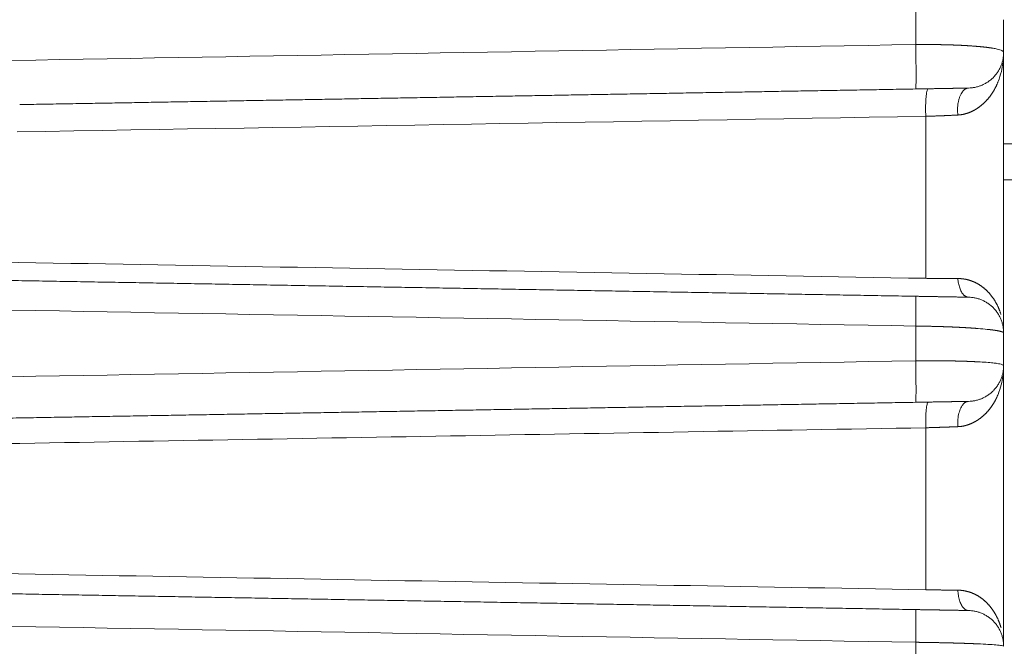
# Model space of a CAD drawing. Header units: millimetres. Extents: x 5437 to 18441, y -4466 to 3128.
# Tile 418 of 497: x 13749 to 13771, y 827 to 841. Entities that reach past the tile are written whole.
import ezdxf

# ---------------------------------------------------------------- set-up
doc = ezdxf.new("R2010")
doc.units = ezdxf.units.MM
doc.layers.add('1', color=7, linetype='Continuous', true_color=0xffffff)
doc.dimstyles.get("Standard").update_dxf_attribs({"dimtxt": 0.18, "dimasz": 0.18, "dimexe": 0.18, "dimexo": 0.0625, "dimgap": 0.09, "dimtad": 0, "dimtih": 1, "dimtoh": 1, "dimdec": 4, "dimzin": 0, "dimdsep": 46, "dimtxsty": 'Standard', "dimcen": 0.09, "dimadec": 0, "dimazin": 0, "dimtfac": 1, "dimtdec": 4, "dimtofl": 0, "dimtmove": 0, "dimatfit": 3, "dimfxl": 1, "dimtolj": 1, "dimtzin": 0, "dimarcsym": 0})

# ---------------------------------------------------------------- blocks, each defined once
blk = doc.blocks.new('*D2')
at = {"color": 0, "lineweight": -2, "transparency": 16777216}
for p, q in [((13342.585, 254.075), (13342.585, 1268.862)), ((13822.085, 1032.127), (13822.085, 1268.862))]:
    blk.add_line(p, q, dxfattribs=at)
at = {"color": 0, "lineweight": 0, "transparency": 16777216}
for p, q in [((13422.585, 1268.682), (13482.245, 1268.682)), ((13742.085, 1268.682), (13682.425, 1268.682))]:
    blk.add_line(p, q, dxfattribs=at)
at = {"color": 0, "lineweight": 20, "transparency": 16777216}
for points in [[(13422.585, 1282.015), (13422.585, 1255.349), (13342.585, 1268.682)], [(13742.085, 1282.015), (13742.085, 1255.349), (13822.085, 1268.682)]]:
    blk.add_solid(points, dxfattribs=at)
at = {"layer": 'Defpoints', "color": 0, "lineweight": 20, "transparency": 16777216}
for p in [(13822.085, 1268.682), (13822.085, 1032.064), (13342.585, 254.013)]:
    blk.add_point(p, dxfattribs=at)
at = {"color": 0, "lineweight": 20, "transparency": 16777216, "insert": (13582.335, 1268.682), "char_height": 80, "attachment_point": 5}
blk.add_mtext('\\A1;480', dxfattribs=at)
blk = doc.blocks.new('*D3')
at = {"color": 0, "lineweight": -2, "transparency": 16777216}
for p, q in [((13674.147, 1169.564), (14135.36, 1169.564)), ((13833.147, -580.436), (14135.36, -580.436))]:
    blk.add_line(p, q, dxfattribs=at)
at = {"color": 0, "lineweight": 0, "transparency": 16777216}
for p, q in [((14135.18, 1089.564), (14135.18, 421.321)), ((14135.18, -500.436), (14135.18, 167.808))]:
    blk.add_line(p, q, dxfattribs=at)
at = {"color": 0, "lineweight": 20, "transparency": 16777216}
for points in [[(14121.847, 1089.564), (14148.514, 1089.564), (14135.18, 1169.564)], [(14121.847, -500.436), (14148.514, -500.436), (14135.18, -580.436)]]:
    blk.add_solid(points, dxfattribs=at)
at = {"layer": 'Defpoints', "color": 0, "lineweight": 20, "transparency": 16777216}
for p in [(13674.085, 1169.564), (13833.085, -580.436), (14135.18, -580.436)]:
    blk.add_point(p, dxfattribs=at)
at = {"color": 0, "lineweight": 20, "transparency": 16777216, "insert": (14135.18, 294.564), "char_height": 80, "attachment_point": 5, "rotation": 270}
blk.add_mtext('\\A1;1750', dxfattribs=at)

msp = doc.modelspace()

# ---------------------------------------------------------------- linework, layer by layer
at = {"layer": '1', "color": 0, "lineweight": 20}
for p, q in [((13768.61967, 840.37283), (13768.61967, 841.14887)), ((13770.58476, 840.92818), (13770.58476, 840.20049)), ((13770.58476, 840.20049), (13770.58476, 833.92818)), ((13768.84581, 835.14982), (13768.84581, 838.76945)), ((13771.08476, 838.15383), (13770.58476, 838.15383)), ((13771.08476, 837.34998), (13770.58476, 837.34998)), ((13768.61967, 833.30733), (13768.61967, 834.08337)), ((13770.58476, 833.92818), (13770.58476, 833.20049)), ((13770.58476, 833.20049), (13770.58476, 826.92818)), ((13768.84581, 828.1917), (13768.84581, 831.81133)), ((13768.61967, 826.24182), (13768.61967, 827.01786))]:
    msp.add_line(p, q, dxfattribs=at)
for points, degree in [([(13734.61315, 839.7724), (13745.9487, 839.97253), (13757.2842, 840.17267), (13768.61967, 840.37283)], 3), ([(13770.34855, 840.28976), (13770.3814, 840.28438), (13770.41103, 840.27856), (13770.43729, 840.27239)], 3), ([(13770.5687, 839.9581), (13770.56026, 839.8955), (13770.5485, 839.83257), (13770.53349, 839.76923)], 3), ([(13770.53349, 839.76923), (13770.51483, 839.69503), (13770.49112, 839.62022), (13770.46256, 839.54466)], 3), ([(13768.61967, 839.38004), (13764.61597, 839.31015), (13760.61227, 839.24027), (13756.60857, 839.17038), (13752.60487, 839.1005), (13748.60116, 839.03061)], 5), ([(13768.84581, 838.76945), (13762.07903, 838.65329), (13755.31195, 838.53705), (13748.54462, 838.42076)], 3), ([(13743.89249, 835.58645), (13752.21027, 835.44092), (13760.52805, 835.29538), (13768.84581, 835.14982)], 3), ([(13743.94903, 835.17927), (13748.88316, 835.09314), (13753.81729, 835.00701), (13758.75141, 834.92089), (13763.68554, 834.83476), (13768.61967, 834.74864)], 5), ([(13768.61967, 834.08337), (13757.28417, 834.28277), (13745.94867, 834.48216), (13734.61315, 834.68154)], 3), ([(13770.2189, 834.00999), (13770.15694, 834.01716), (13770.08788, 834.02345), (13770.01263, 834.0287)], 3), ([(13734.61315, 832.70734), (13745.94869, 832.90732), (13757.28419, 833.10732), (13768.61967, 833.30733)], 3), ([(13770.34672, 833.25884), (13770.37995, 833.25537), (13770.40991, 833.25161), (13770.43645, 833.2476)], 3), ([(13770.56813, 832.9593), (13770.55944, 832.89746), (13770.54737, 832.83535), (13770.53198, 832.77292)], 3), ([(13770.53197, 832.77292), (13770.5128, 832.6996), (13770.48845, 832.62579), (13770.45914, 832.5514)], 3), ([(13768.61967, 832.38004), (13764.42928, 832.30689), (13760.23889, 832.23375), (13756.0485, 832.16061), (13751.85811, 832.08746), (13747.66771, 832.01432)], 5), ([(13768.84581, 831.81133), (13761.76777, 831.68935), (13754.68955, 831.56732), (13747.61117, 831.44523)], 3), ([(13744.81991, 828.61057), (13752.82855, 828.47094), (13760.83718, 828.33132), (13768.84581, 828.1917)], 3), ([(13744.87645, 828.16308), (13749.62509, 828.08019), (13754.37374, 827.9973), (13759.12238, 827.91441), (13763.87102, 827.83153), (13768.61967, 827.74864)], 5), ([(13768.61967, 827.01786), (13757.28418, 827.21741), (13745.94867, 827.41696), (13734.61315, 827.61649)], 3)]:
    msp.add_open_spline(points, degree=degree, dxfattribs=at)
for points, degree, knots in [([(13768.61967, 840.37283), (13768.62664, 840.37288), (13768.64061, 840.37299), (13768.66157, 840.37314), (13768.68257, 840.37326), (13768.70359, 840.37336), (13768.72463, 840.37345), (13768.7457, 840.37352), (13768.76678, 840.37356), (13768.78788, 840.37359), (13768.809, 840.37359), (13768.83013, 840.37358), (13768.85127, 840.37355), (13768.87242, 840.37349), (13768.89357, 840.37341), (13768.91472, 840.37331), (13768.93587, 840.3732), (13768.95702, 840.37305), (13768.97816, 840.37289), (13768.99929, 840.37271), (13769.02041, 840.3725), (13769.04152, 840.37227), (13769.06261, 840.37201), (13769.08368, 840.37174), (13769.10473, 840.37144), (13769.12575, 840.37112), (13769.14675, 840.37077), (13769.16771, 840.37041), (13769.18864, 840.37002), (13769.20954, 840.3696), (13769.23039, 840.36916), (13769.2512, 840.3687), (13769.27197, 840.36821), (13769.29268, 840.3677), (13769.31335, 840.36717), (13769.33396, 840.36661), (13769.34764, 840.36622), (13769.35449, 840.36602)], 3, [0, 0, 0, 0, 0.02769861, 0.05544774, 0.08324746, 0.11109786, 0.13899902, 0.166951, 0.1949539, 0.22300777, 0.2511127, 0.27926877, 0.30747605, 0.3357346, 0.36404452, 0.39240587, 0.42081872, 0.44928314, 0.47779922, 0.50636701, 0.5349866, 0.56365804, 0.59238142, 0.6211568, 0.64998426, 0.67886385, 0.70779566, 0.73677974, 0.76581617, 0.79490501, 0.82404633, 0.85324019, 0.88248667, 0.91178582, 0.94113772, 0.97054242, 1, 1, 1, 1]), ([(13769.35449, 840.36602), (13769.36127, 840.36583), (13769.37486, 840.36543), (13769.39514, 840.3648), (13769.41538, 840.36415), (13769.43557, 840.36347), (13769.45569, 840.36277), (13769.47576, 840.36205), (13769.49576, 840.3613), (13769.51569, 840.36052), (13769.53555, 840.35972), (13769.55534, 840.35889), (13769.57505, 840.35804), (13769.59468, 840.35717), (13769.61422, 840.35626), (13769.63368, 840.35533), (13769.65304, 840.35438), (13769.67231, 840.3534), (13769.69148, 840.3524), (13769.71055, 840.35136), (13769.72952, 840.35031), (13769.74837, 840.34923), (13769.76712, 840.34812), (13769.78575, 840.34698), (13769.80425, 840.34583), (13769.82264, 840.34464), (13769.8409, 840.34343), (13769.85902, 840.3422), (13769.87702, 840.34094), (13769.89487, 840.33965), (13769.91258, 840.33834), (13769.93015, 840.33701), (13769.94757, 840.33565), (13769.96484, 840.33426), (13769.98195, 840.33286), (13769.99891, 840.33142), (13770.01006, 840.33045), (13770.01564, 840.32997)], 3, [0, 0, 0, 0, 0.02740028, 0.05486887, 0.08240582, 0.1100112, 0.13768505, 0.16542744, 0.19323841, 0.22111803, 0.24906634, 0.2770834, 0.30516926, 0.33332398, 0.36154761, 0.3898402, 0.41820179, 0.44663245, 0.47513222, 0.50370114, 0.53233928, 0.56104667, 0.58982337, 0.61866943, 0.64758488, 0.67656978, 0.70562417, 0.7347481, 0.76394161, 0.79320475, 0.82253757, 0.8519401, 0.88141239, 0.91095448, 0.94056642, 0.97024825, 1, 1, 1, 1]), ([(13770.01564, 840.32997), (13770.02092, 840.3295), (13770.03152, 840.32856), (13770.04723, 840.32713), (13770.06288, 840.32566), (13770.07844, 840.32417), (13770.09391, 840.32265), (13770.10927, 840.32109), (13770.12454, 840.31951), (13770.13969, 840.31789), (13770.15472, 840.31625), (13770.16962, 840.31457), (13770.18439, 840.31286), (13770.19903, 840.31111), (13770.21351, 840.30934), (13770.22784, 840.30753), (13770.24201, 840.30569), (13770.25601, 840.30381), (13770.26983, 840.3019), (13770.28347, 840.29996), (13770.29692, 840.29799), (13770.31016, 840.29598), (13770.3232, 840.29394), (13770.33604, 840.29186), (13770.34437, 840.29046), (13770.34855, 840.28976)], 3, [0, 0, 0, 0, 0.04018404, 0.08066728, 0.12144975, 0.16253151, 0.20391259, 0.24559305, 0.28757292, 0.32985224, 0.37243105, 0.41530939, 0.45848729, 0.5019648, 0.54574194, 0.58981875, 0.63419526, 0.6788715, 0.7238475, 0.76912329, 0.81469889, 0.86057434, 0.90674966, 0.95322487, 1, 1, 1, 1]), ([(13770.43729, 840.27239), (13770.48583, 840.26211), (13770.52281, 840.25061), (13770.57228, 840.22627), (13770.58476, 840.21343), (13770.58476, 840.20049)], 3, [0, 0, 0, 0, 0.5, 0.5, 1, 1, 1, 1]), ([(13770.46253, 839.54456), (13770.46002, 839.5383), (13770.45504, 839.52589), (13770.44731, 839.50747), (13770.43947, 839.48939), (13770.43149, 839.47163), (13770.42339, 839.4542), (13770.41517, 839.43711), (13770.40685, 839.42035), (13770.39843, 839.40391), (13770.38991, 839.38782), (13770.38132, 839.37205), (13770.37546, 839.36169), (13770.37255, 839.35656)], 3, [0, 0, 0, 0, 0.09765554, 0.19395927, 0.28891187, 0.38251408, 0.47476676, 0.56567081, 0.65522723, 0.74343712, 0.83030167, 0.91582216, 1, 1, 1, 1]), ([(13769.79872, 839.40062), (13769.79885, 839.40062), (13769.77206, 839.40015), (13769.71929, 839.39923), (13769.56555, 839.39655), (13769.32721, 839.39239), (13769.18951, 839.38998), (13768.99188, 839.38653), (13768.78146, 839.38286), (13768.72766, 839.38192), (13768.67375, 839.38098), (13768.61967, 839.38004)], 5, [0, 0, 0, 0, 0, 0, 0.43509405, 0.43509405, 0.43509405, 0.85796552, 0.85796552, 0.85796552, 1, 1, 1, 1, 1, 1]), ([(13770.37249, 839.35645), (13770.36942, 839.35113), (13770.3633, 839.34052), (13770.35387, 839.3248), (13770.34432, 839.30932), (13770.33461, 839.29407), (13770.32477, 839.27907), (13770.3148, 839.2643), (13770.30469, 839.24977), (13770.29446, 839.23549), (13770.28409, 839.22144), (13770.27361, 839.20763), (13770.263, 839.19407), (13770.25228, 839.18075), (13770.24146, 839.16766), (13770.23409, 839.15907), (13770.23043, 839.1548)], 3, [0, 0, 0, 0, 0.07588108, 0.15106993, 0.22556817, 0.29937748, 0.37249962, 0.44493641, 0.51668972, 0.58776153, 0.65815386, 0.72786882, 0.7969086, 0.86527547, 0.93297179, 1, 1, 1, 1]), ([(13770.23043, 839.1548), (13770.22661, 839.15042), (13770.21899, 839.14168), (13770.20729, 839.12877), (13770.19546, 839.11606), (13770.18345, 839.10355), (13770.17128, 839.09123), (13770.15896, 839.07912), (13770.14647, 839.06721), (13770.13383, 839.0555), (13770.12102, 839.04399), (13770.10807, 839.03268), (13770.09496, 839.02157), (13770.08171, 839.01065), (13770.0727, 839.00351), (13770.06822, 838.99995)], 3, [0, 0, 0, 0, 0.07966303, 0.15885594, 0.23758221, 0.31584539, 0.39364911, 0.47099709, 0.5478931, 0.62434101, 0.70034477, 0.7759084, 0.85103601, 0.92573178, 1, 1, 1, 1]), ([(13770.06822, 838.99995), (13770.06423, 838.99684), (13770.0563, 838.99065), (13770.04423, 838.98157), (13770.03212, 838.97269), (13770.01994, 838.96403), (13770.00772, 838.95558), (13769.99544, 838.94735), (13769.98311, 838.93934), (13769.97073, 838.93154), (13769.95831, 838.92396), (13769.94585, 838.9166), (13769.93335, 838.90946), (13769.92081, 838.90253), (13769.90824, 838.89582), (13769.89563, 838.88933), (13769.88299, 838.88306), (13769.87032, 838.87701), (13769.85763, 838.87118), (13769.84491, 838.86556), (13769.83217, 838.86017), (13769.81941, 838.855), (13769.80663, 838.85005), (13769.79384, 838.84532), (13769.78103, 838.84082), (13769.76821, 838.83653), (13769.75538, 838.83247), (13769.74254, 838.82863), (13769.7297, 838.82502), (13769.71685, 838.82163), (13769.70399, 838.81846), (13769.69114, 838.81552), (13769.67829, 838.8128), (13769.66544, 838.81031), (13769.6526, 838.80804), (13769.63976, 838.806), (13769.62693, 838.80418), (13769.61411, 838.80259), (13769.6013, 838.80123), (13769.58851, 838.8001), (13769.57573, 838.79918), (13769.56717, 838.79876), (13769.56291, 838.79855)], 3, [0, 0, 0, 0, 0.03028882, 0.06027541, 0.08996149, 0.11934886, 0.14843938, 0.17723497, 0.20573761, 0.23394935, 0.26187233, 0.28950874, 0.31686085, 0.34393103, 0.3707217, 0.39723537, 0.42347466, 0.44944226, 0.47514094, 0.50057359, 0.52574319, 0.5506528, 0.57530561, 0.59970491, 0.62385408, 0.64775664, 0.6714162, 0.69483651, 0.71802144, 0.74097496, 0.76370119, 0.78620437, 0.80848889, 0.83055924, 0.85242009, 0.87407621, 0.89553254, 0.91679415, 0.93786626, 0.95875424, 0.9794636, 1, 1, 1, 1]), ([(13769.56291, 838.79855), (13769.55645, 838.7982), (13769.54354, 838.79751), (13769.52402, 838.79649), (13769.50442, 838.79548), (13769.48474, 838.79448), (13769.46496, 838.7935), (13769.44511, 838.79252), (13769.42518, 838.79156), (13769.40516, 838.79061), (13769.38508, 838.78967), (13769.36492, 838.78874), (13769.3447, 838.78783), (13769.32441, 838.78692), (13769.30405, 838.78603), (13769.28364, 838.78515), (13769.26317, 838.78428), (13769.24264, 838.78342), (13769.22206, 838.78258), (13769.20144, 838.78174), (13769.18076, 838.78092), (13769.16005, 838.78011), (13769.13929, 838.77931), (13769.11849, 838.77853), (13769.09766, 838.77776), (13769.07679, 838.77699), (13769.0559, 838.77624), (13769.03497, 838.77551), (13769.01402, 838.77478), (13768.99305, 838.77407), (13768.97206, 838.77337), (13768.95105, 838.77269), (13768.93002, 838.77201), (13768.90899, 838.77135), (13768.88794, 838.77071), (13768.86689, 838.77007), (13768.85284, 838.76966), (13768.84581, 838.76945)], 3, [0, 0, 0, 0, 0.0293722, 0.05869471, 0.08796776, 0.11719156, 0.14636634, 0.17549233, 0.20456975, 0.23359885, 0.26257985, 0.29151298, 0.32039849, 0.3492366, 0.37802755, 0.4067716, 0.43546896, 0.4641199, 0.49272465, 0.52128346, 0.54979658, 0.57826426, 0.60668674, 0.63506428, 0.66339714, 0.69168556, 0.71992981, 0.74813013, 0.7762868, 0.80440007, 0.8324702, 0.86049746, 0.88848212, 0.91642443, 0.94432467, 0.9721831, 1, 1, 1, 1]), ([(13768.84581, 835.14982), (13768.85291, 835.14971), (13768.8671, 835.14949), (13768.88836, 835.14917), (13768.9096, 835.14887), (13768.93081, 835.14858), (13768.952, 835.1483), (13768.97316, 835.14803), (13768.99429, 835.14777), (13769.01539, 835.14752), (13769.03645, 835.14728), (13769.05747, 835.14706), (13769.07845, 835.14684), (13769.09939, 835.14664), (13769.12028, 835.14645), (13769.14112, 835.14627), (13769.16191, 835.14611), (13769.18265, 835.14595), (13769.20333, 835.1458), (13769.22395, 835.14567), (13769.24451, 835.14555), (13769.265, 835.14544), (13769.28543, 835.14534), (13769.30578, 835.14525), (13769.32607, 835.14518), (13769.34628, 835.14512), (13769.36642, 835.14507), (13769.38647, 835.14503), (13769.40644, 835.145), (13769.42633, 835.14499), (13769.44613, 835.14498), (13769.46584, 835.14499), (13769.48545, 835.14502), (13769.50497, 835.14505), (13769.52439, 835.1451), (13769.54372, 835.14516), (13769.55651, 835.14521), (13769.56291, 835.14524)], 3, [0, 0, 0, 0, 0.02819919, 0.05641822, 0.08465728, 0.11291657, 0.14119628, 0.16949658, 0.19781769, 0.22615977, 0.25452302, 0.28290763, 0.31131378, 0.33974166, 0.36819145, 0.39666335, 0.42515753, 0.45367418, 0.48221349, 0.51077562, 0.53936078, 0.56796914, 0.59660087, 0.62525617, 0.65393521, 0.68263816, 0.71136522, 0.74011655, 0.76889234, 0.79769275, 0.82651798, 0.85536818, 0.88424354, 0.91314423, 0.94207042, 0.97102229, 1, 1, 1, 1]), ([(13769.56291, 835.14524), (13769.56749, 835.14521), (13769.57667, 835.14515), (13769.59038, 835.1448), (13769.60408, 835.14425), (13769.61776, 835.1435), (13769.63141, 835.14254), (13769.64504, 835.14137), (13769.65865, 835.14), (13769.67223, 835.13842), (13769.68578, 835.13663), (13769.6993, 835.13464), (13769.7128, 835.13243), (13769.72625, 835.13002), (13769.73968, 835.12741), (13769.75307, 835.12458), (13769.76642, 835.12155), (13769.77973, 835.11831), (13769.793, 835.11487), (13769.80623, 835.11122), (13769.81941, 835.10736), (13769.83255, 835.10329), (13769.84563, 835.09901), (13769.85867, 835.09453), (13769.87166, 835.08984), (13769.8846, 835.08495), (13769.89748, 835.07985), (13769.9103, 835.07454), (13769.92307, 835.06902), (13769.93577, 835.0633), (13769.94841, 835.05737), (13769.96099, 835.05123), (13769.97351, 835.04489), (13769.98595, 835.03834), (13769.99833, 835.03158), (13770.01064, 835.02463), (13770.01875, 835.01984), (13770.02282, 835.01744)], 3, [0, 0, 0, 0, 0.02687425, 0.0538099, 0.08081075, 0.10788054, 0.13502298, 0.16224177, 0.18954055, 0.21692295, 0.24439254, 0.27195288, 0.29960747, 0.32735979, 0.35521327, 0.3831713, 0.41123724, 0.43941439, 0.46770603, 0.49611539, 0.52464564, 0.55329993, 0.58208135, 0.61099297, 0.64003779, 0.66921877, 0.69853884, 0.72800087, 0.7576077, 0.78736211, 0.81726684, 0.8473246, 0.87753802, 0.90790973, 0.93844229, 0.96913822, 1, 1, 1, 1]), ([(13770.02284, 835.01743), (13770.02729, 835.01474), (13770.03623, 835.00935), (13770.04949, 835.00097), (13770.06271, 834.99233), (13770.07587, 834.98341), (13770.08897, 834.97421), (13770.10201, 834.96474), (13770.11499, 834.95499), (13770.12789, 834.94496), (13770.14072, 834.93466), (13770.15347, 834.92407), (13770.16614, 834.91322), (13770.17872, 834.90208), (13770.1912, 834.89067), (13770.20359, 834.87898), (13770.21587, 834.86701), (13770.22805, 834.85477), (13770.24011, 834.84225), (13770.25206, 834.82946), (13770.26389, 834.81639), (13770.27559, 834.80304), (13770.28716, 834.78942), (13770.2986, 834.77552), (13770.30989, 834.76135), (13770.32103, 834.7469), (13770.33204, 834.73219), (13770.3392, 834.72222), (13770.3428, 834.71721)], 3, [0, 0, 0, 0, 0.03411055, 0.06854846, 0.1033168, 0.13841853, 0.17385655, 0.20963364, 0.24575252, 0.2822158, 0.31902604, 0.35618569, 0.39369715, 0.43156273, 0.46978467, 0.50836514, 0.54730625, 0.58661003, 0.62627846, 0.66631346, 0.70671687, 0.74749048, 0.78863604, 0.83015522, 0.87204966, 0.91432092, 0.95697055, 1, 1, 1, 1]), ([(13768.61967, 834.74864), (13768.78012, 834.74584), (13768.93943, 834.74306), (13769.09026, 834.74042), (13769.37264, 834.73549), (13769.58708, 834.73175), (13769.67381, 834.73024), (13769.75462, 834.72883), (13769.78979, 834.72821), (13769.79571, 834.72811), (13769.79869, 834.72806), (13769.79872, 834.72806)], 5, [0, 0, 0, 0, 0, 0, 0.42657203, 0.42657203, 0.42657203, 0.85681603, 0.85681603, 0.85681603, 1, 1, 1, 1, 1, 1]), ([(13770.3428, 834.71721), (13770.34612, 834.71248), (13770.35281, 834.70299), (13770.36261, 834.68853), (13770.37229, 834.67382), (13770.38183, 834.65885), (13770.39122, 834.64362), (13770.40046, 834.62814), (13770.40955, 834.61239), (13770.41848, 834.5964), (13770.42724, 834.58014), (13770.43584, 834.56364), (13770.44139, 834.55249), (13770.44417, 834.5469)], 3, [0, 0, 0, 0, 0.08663071, 0.17411091, 0.2624428, 0.35162852, 0.44167015, 0.53256965, 0.62432896, 0.7169499, 0.81043426, 0.90478375, 1, 1, 1, 1]), ([(13770.44417, 834.54689), (13770.44671, 834.5417), (13770.45181, 834.53125), (13770.45923, 834.51534), (13770.46654, 834.49913), (13770.47372, 834.48261), (13770.48075, 834.46579), (13770.48764, 834.44865), (13770.49437, 834.43121), (13770.50094, 834.41346), (13770.50733, 834.3954), (13770.51353, 834.37704), (13770.51957, 834.35837), (13770.52338, 834.34579), (13770.5253, 834.33946)], 3, [0, 0, 0, 0, 0.07726034, 0.1556221, 0.23508624, 0.31565365, 0.39732516, 0.48010157, 0.5639836, 0.64897192, 0.73506716, 0.8222699, 0.91058068, 1, 1, 1, 1]), ([(13770.01262, 834.0287), (13770.00754, 834.0291), (13769.99739, 834.0299), (13769.98196, 834.03108), (13769.9664, 834.03225), (13769.95068, 834.03341), (13769.93483, 834.03456), (13769.91885, 834.0357), (13769.90272, 834.03683), (13769.88646, 834.03795), (13769.87008, 834.03906), (13769.85356, 834.04015), (13769.83692, 834.04123), (13769.82015, 834.04231), (13769.80326, 834.04337), (13769.78626, 834.04441), (13769.76913, 834.04545), (13769.7519, 834.04647), (13769.73455, 834.04748), (13769.7171, 834.04848), (13769.69953, 834.04946), (13769.68187, 834.05043), (13769.6641, 834.05139), (13769.64623, 834.05234), (13769.62827, 834.05327), (13769.61021, 834.05419), (13769.59206, 834.0551), (13769.57382, 834.05599), (13769.5555, 834.05687), (13769.53709, 834.05774), (13769.51859, 834.0586), (13769.50002, 834.05944), (13769.48137, 834.06026), (13769.46265, 834.06108), (13769.44385, 834.06188), (13769.42499, 834.06266), (13769.40605, 834.06344), (13769.38705, 834.06419), (13769.36799, 834.06494), (13769.34887, 834.06567), (13769.32968, 834.06639), (13769.31045, 834.06709), (13769.29116, 834.06778), (13769.27182, 834.06846), (13769.25242, 834.06913), (13769.23299, 834.06977), (13769.21351, 834.07041), (13769.19398, 834.07103), (13769.17442, 834.07164), (13769.15482, 834.07224), (13769.13519, 834.07282), (13769.11552, 834.07339), (13769.09582, 834.07394), (13769.0761, 834.07448), (13769.05635, 834.07501), (13769.03657, 834.07552), (13769.01678, 834.07603), (13768.99696, 834.07651), (13768.97713, 834.07699), (13768.95728, 834.07745), (13768.93742, 834.0779), (13768.91755, 834.07833), (13768.89767, 834.07876), (13768.87779, 834.07917), (13768.8579, 834.07956), (13768.83801, 834.07995), (13768.81812, 834.08032), (13768.79823, 834.08068), (13768.77835, 834.08103), (13768.75847, 834.08136), (13768.7386, 834.08168), (13768.71874, 834.08199), (13768.69889, 834.08229), (13768.67906, 834.08258), (13768.65925, 834.08285), (13768.63945, 834.08312), (13768.62626, 834.08328), (13768.61967, 834.08337)], 3, [0, 0, 0, 0, 0.0139688, 0.02792012, 0.04185398, 0.05577039, 0.06966936, 0.0835509, 0.09741502, 0.11126173, 0.12509105, 0.13890299, 0.15269756, 0.16647476, 0.18023462, 0.19397714, 0.20770234, 0.22141022, 0.2351008, 0.2487741, 0.26243012, 0.27606887, 0.28969037, 0.30329464, 0.31688167, 0.33045149, 0.34400411, 0.35753955, 0.3710578, 0.38455889, 0.39804283, 0.41150963, 0.42495931, 0.43839187, 0.45180734, 0.46520572, 0.47858703, 0.49195128, 0.50529848, 0.51862865, 0.5319418, 0.54523795, 0.5585171, 0.57177928, 0.58502449, 0.59825275, 0.61146408, 0.62465848, 0.63783598, 0.65099658, 0.6641403, 0.67726715, 0.69037716, 0.70347032, 0.71654667, 0.7296062, 0.74264894, 0.7556749, 0.7686841, 0.78167655, 0.79465226, 0.80761125, 0.82055354, 0.83347913, 0.84638805, 0.85928031, 0.87215593, 0.88501492, 0.89785729, 0.91068306, 0.92349225, 0.93628487, 0.94906094, 0.96182047, 0.97456348, 0.98728999, 1, 1, 1, 1]), ([(13770.58476, 833.92818), (13770.58474, 833.92869), (13770.58469, 833.92971), (13770.5843, 833.93125), (13770.58368, 833.93278), (13770.58281, 833.9343), (13770.5817, 833.93582), (13770.58036, 833.93733), (13770.57879, 833.93884), (13770.57699, 833.94034), (13770.57497, 833.94183), (13770.57273, 833.94332), (13770.57028, 833.9448), (13770.56761, 833.94627), (13770.56474, 833.94773), (13770.56167, 833.94918), (13770.55841, 833.95063), (13770.55494, 833.95207), (13770.55129, 833.95349), (13770.54745, 833.95491), (13770.54344, 833.95632), (13770.53924, 833.95772), (13770.53487, 833.9591), (13770.53033, 833.96048), (13770.52563, 833.96185), (13770.52076, 833.9632), (13770.51573, 833.96455), (13770.51056, 833.96588), (13770.50523, 833.96721), (13770.49975, 833.96852), (13770.49414, 833.96982), (13770.48838, 833.97111), (13770.48249, 833.97239), (13770.47647, 833.97366), (13770.47033, 833.97491), (13770.46406, 833.97616), (13770.45767, 833.97739), (13770.45116, 833.97861), (13770.44454, 833.97982), (13770.43781, 833.98102), (13770.43098, 833.9822), (13770.42405, 833.98338), (13770.41701, 833.98454), (13770.40989, 833.98569), (13770.40267, 833.98683), (13770.39536, 833.98796), (13770.38797, 833.98907), (13770.3805, 833.99018), (13770.37295, 833.99127), (13770.36533, 833.99235), (13770.35764, 833.99342), (13770.34988, 833.99448), (13770.34205, 833.99553), (13770.33416, 833.99657), (13770.32621, 833.99759), (13770.31821, 833.99861), (13770.31016, 833.99961), (13770.30205, 834.00061), (13770.2939, 834.00159), (13770.28571, 834.00256), (13770.27748, 834.00353), (13770.26921, 834.00448), (13770.2609, 834.00542), (13770.25256, 834.00635), (13770.2442, 834.00728), (13770.2358, 834.00819), (13770.22739, 834.00909), (13770.22173, 834.00969), (13770.21891, 834.00999)], 3, [0, 0, 0, 0, 0.01834833, 0.03659828, 0.05474986, 0.07280307, 0.0907579, 0.10861436, 0.12637245, 0.14403217, 0.16159351, 0.17905647, 0.19642107, 0.21368729, 0.23085514, 0.24792461, 0.26489571, 0.28176844, 0.2985428, 0.31521879, 0.3317964, 0.34827565, 0.36465652, 0.38093903, 0.39712316, 0.41320893, 0.42919633, 0.44508536, 0.46087602, 0.47656832, 0.49216225, 0.50765782, 0.52305503, 0.53835387, 0.55355435, 0.56865647, 0.58366023, 0.59856564, 0.61337269, 0.62808138, 0.64269172, 0.6572037, 0.67161734, 0.68593262, 0.70014956, 0.71426815, 0.72828839, 0.7422103, 0.75603386, 0.76975909, 0.78338597, 0.79691453, 0.81034475, 0.82367664, 0.83691021, 0.85004544, 0.86308236, 0.87602096, 0.88886124, 0.9016032, 0.91424686, 0.92679221, 0.93923925, 0.95158799, 0.96383843, 0.97599058, 0.98804443, 1, 1, 1, 1]), ([(13768.61967, 833.30733), (13768.62749, 833.30739), (13768.64315, 833.30753), (13768.66667, 833.30772), (13768.69022, 833.30789), (13768.7138, 833.30805), (13768.73742, 833.30819), (13768.76107, 833.30832), (13768.78475, 833.30842), (13768.80845, 833.30852), (13768.83216, 833.30859), (13768.8559, 833.30865), (13768.87964, 833.30869), (13768.90339, 833.30871), (13768.92715, 833.30871), (13768.9509, 833.3087), (13768.97465, 833.30867), (13768.9984, 833.30862), (13769.02213, 833.30855), (13769.04585, 833.30846), (13769.06955, 833.30835), (13769.09323, 833.30823), (13769.11688, 833.30808), (13769.1405, 833.30791), (13769.16408, 833.30773), (13769.18763, 833.30752), (13769.21113, 833.3073), (13769.23459, 833.30705), (13769.25799, 833.30679), (13769.28134, 833.3065), (13769.30462, 833.3062), (13769.32785, 833.30587), (13769.34326, 833.30564), (13769.35097, 833.30552)], 3, [0, 0, 0, 0, 0.0312284, 0.06252502, 0.0938899, 0.12532309, 0.15682464, 0.18839458, 0.22003298, 0.25173986, 0.28351528, 0.31535928, 0.3472719, 0.37925319, 0.41130319, 0.44342194, 0.47560949, 0.50786587, 0.54019114, 0.57258532, 0.60504847, 0.63758063, 0.67018182, 0.70285211, 0.73559151, 0.76840009, 0.80127786, 0.83422489, 0.86724119, 0.90032682, 0.9334818, 0.96670618, 1, 1, 1, 1]), ([(13769.35097, 833.30552), (13769.35774, 833.30541), (13769.3713, 833.3052), (13769.39155, 833.30486), (13769.41175, 833.30451), (13769.43191, 833.30414), (13769.45202, 833.30375), (13769.47207, 833.30335), (13769.49206, 833.30292), (13769.51198, 833.30249), (13769.53185, 833.30203), (13769.55164, 833.30156), (13769.57136, 833.30107), (13769.591, 833.30056), (13769.61056, 833.30004), (13769.63004, 833.2995), (13769.64944, 833.29894), (13769.66874, 833.29837), (13769.68795, 833.29777), (13769.70706, 833.29716), (13769.72607, 833.29654), (13769.74498, 833.29589), (13769.76377, 833.29523), (13769.78246, 833.29455), (13769.80103, 833.29385), (13769.81948, 833.29313), (13769.8378, 833.2924), (13769.856, 833.29165), (13769.87407, 833.29089), (13769.892, 833.2901), (13769.90979, 833.2893), (13769.92745, 833.28848), (13769.94495, 833.28765), (13769.96231, 833.28679), (13769.97951, 833.28592), (13769.99656, 833.28504), (13770.00777, 833.28443), (13770.01339, 833.28413)], 3, [0, 0, 0, 0, 0.02733359, 0.05473976, 0.08221853, 0.10976993, 0.13739396, 0.16509067, 0.19286007, 0.22070218, 0.24861702, 0.27660463, 0.30466501, 0.33279819, 0.36100419, 0.38928304, 0.41763474, 0.44605933, 0.47455682, 0.50312724, 0.5317706, 0.56048692, 0.58927622, 0.61813853, 0.64707386, 0.67608222, 0.70516364, 0.73431814, 0.76354574, 0.79284644, 0.82222028, 0.85166726, 0.88118741, 0.91078074, 0.94044727, 0.97018702, 1, 1, 1, 1]), ([(13770.01339, 833.28413), (13770.07924, 833.2813), (13770.14034, 833.27769), (13770.25182, 833.26918), (13770.3022, 833.26428), (13770.34672, 833.25884)], 3, [0, 0, 0, 0, 0.5, 0.5, 1, 1, 1, 1]), ([(13770.43645, 833.2476), (13770.48527, 833.24089), (13770.52246, 833.23336), (13770.57221, 833.2174), (13770.58476, 833.20898), (13770.58476, 833.20049)], 3, [0, 0, 0, 0, 0.5, 0.5, 1, 1, 1, 1]), ([(13770.45909, 832.55129), (13770.45653, 832.54515), (13770.45144, 832.53296), (13770.44354, 832.5149), (13770.43552, 832.49714), (13770.42736, 832.47971), (13770.41907, 832.4626), (13770.41066, 832.4458), (13770.40213, 832.42933), (13770.3935, 832.41317), (13770.38477, 832.39734), (13770.37595, 832.38182), (13770.36994, 832.37164), (13770.36695, 832.36658)], 3, [0, 0, 0, 0, 0.09727173, 0.19326765, 0.28798869, 0.38143585, 0.47361022, 0.56451298, 0.65414538, 0.74250877, 0.82960462, 0.91543447, 1, 1, 1, 1]), ([(13769.79872, 832.40062), (13769.79883, 832.40062), (13769.77175, 832.40015), (13769.71861, 832.39922), (13769.56284, 832.3965), (13769.32278, 832.39231), (13769.18345, 832.38988), (13768.98594, 832.38643), (13768.77648, 832.38277), (13768.72432, 832.38186), (13768.67208, 832.38095), (13768.61967, 832.38004)], 5, [0, 0, 0, 0, 0, 0, 0.43351524, 0.43351524, 0.43351524, 0.86109378, 0.86109378, 0.86109378, 1, 1, 1, 1, 1, 1]), ([(13770.36689, 832.36648), (13770.36377, 832.36129), (13770.35755, 832.35095), (13770.34797, 832.33565), (13770.33827, 832.32057), (13770.32842, 832.30573), (13770.31843, 832.29113), (13770.30831, 832.27677), (13770.29806, 832.26265), (13770.28768, 832.24876), (13770.27717, 832.23512), (13770.26655, 832.22171), (13770.2558, 832.20855), (13770.24494, 832.19562), (13770.23398, 832.18293), (13770.22652, 832.17461), (13770.22282, 832.17047)], 3, [0, 0, 0, 0, 0.07572143, 0.15077426, 0.22516034, 0.29888158, 0.37193995, 0.44433751, 0.51607637, 0.58715875, 0.65758692, 0.72736323, 0.79649012, 0.86497012, 0.93280585, 1, 1, 1, 1]), ([(13770.05886, 832.02118), (13770.05492, 832.01827), (13770.04708, 832.01246), (13770.03516, 832.00396), (13770.02319, 831.99565), (13770.01118, 831.98755), (13769.99911, 831.97965), (13769.987, 831.97197), (13769.97485, 831.96449), (13769.96265, 831.95721), (13769.95042, 831.95015), (13769.93815, 831.94329), (13769.92584, 831.93664), (13769.9135, 831.9302), (13769.90113, 831.92397), (13769.88873, 831.91794), (13769.87631, 831.91213), (13769.86386, 831.90652), (13769.85139, 831.90113), (13769.8389, 831.89594), (13769.82639, 831.89096), (13769.81387, 831.8862), (13769.80133, 831.88165), (13769.78878, 831.8773), (13769.77622, 831.87317), (13769.76365, 831.86925), (13769.75108, 831.86554), (13769.7385, 831.86204), (13769.72592, 831.85876), (13769.71334, 831.85569), (13769.70076, 831.85283), (13769.68819, 831.85018), (13769.67562, 831.84775), (13769.66305, 831.84553), (13769.65049, 831.84352), (13769.63795, 831.84173), (13769.62541, 831.84015), (13769.61289, 831.83879), (13769.60038, 831.83764), (13769.58788, 831.83671), (13769.57541, 831.83598), (13769.56707, 831.83568), (13769.56291, 831.83553)], 3, [0, 0, 0, 0, 0.02985014, 0.05942141, 0.08871556, 0.11773438, 0.14647971, 0.17495347, 0.20315762, 0.23109419, 0.25876529, 0.28617307, 0.31331976, 0.34020768, 0.36683919, 0.39321674, 0.41934286, 0.44522015, 0.4708513, 0.49623909, 0.52138636, 0.54629605, 0.57097121, 0.59541495, 0.6196305, 0.64362116, 0.66739037, 0.69094162, 0.71427854, 0.73740486, 0.7603244, 0.78304111, 0.80555903, 0.82788233, 0.85001529, 0.87196229, 0.89372784, 0.91531658, 0.93673324, 0.95798269, 0.97906991, 1, 1, 1, 1]), ([(13770.22281, 832.17047), (13770.21893, 832.16622), (13770.2112, 832.15773), (13770.19934, 832.14521), (13770.18734, 832.13289), (13770.17518, 832.12077), (13770.16286, 832.10887), (13770.15039, 832.09718), (13770.13777, 832.08569), (13770.125, 832.07442), (13770.11208, 832.06335), (13770.09901, 832.05249), (13770.08579, 832.04185), (13770.07244, 832.0314), (13770.06338, 832.02458), (13770.05886, 832.02118)], 3, [0, 0, 0, 0, 0.07966292, 0.15885437, 0.23757818, 0.31583829, 0.39363868, 0.47098344, 0.54787673, 0.6243228, 0.700326, 0.77589076, 0.85102159, 0.9257231, 1, 1, 1, 1]), ([(13769.56291, 831.83553), (13769.55643, 831.83525), (13769.54348, 831.83471), (13769.52391, 831.8339), (13769.50427, 831.8331), (13769.48453, 831.83231), (13769.46472, 831.83152), (13769.44482, 831.83075), (13769.42485, 831.82997), (13769.4048, 831.82921), (13769.38469, 831.82845), (13769.3645, 831.8277), (13769.34425, 831.82696), (13769.32394, 831.82622), (13769.30356, 831.82549), (13769.28314, 831.82477), (13769.26265, 831.82405), (13769.24212, 831.82334), (13769.22153, 831.82264), (13769.2009, 831.82195), (13769.18023, 831.82126), (13769.15952, 831.82058), (13769.13877, 831.81991), (13769.11799, 831.81925), (13769.09717, 831.81859), (13769.07632, 831.81794), (13769.05545, 831.8173), (13769.03455, 831.81667), (13769.01364, 831.81604), (13768.9927, 831.81543), (13768.97175, 831.81482), (13768.95078, 831.81421), (13768.9298, 831.81362), (13768.90881, 831.81304), (13768.88782, 831.81246), (13768.86683, 831.81189), (13768.85281, 831.81152), (13768.84581, 831.81133)], 3, [0, 0, 0, 0, 0.02934688, 0.05864715, 0.08790088, 0.11710817, 0.14626911, 0.17538378, 0.20445227, 0.23347467, 0.26245107, 0.29138157, 0.32026624, 0.34910519, 0.3778985, 0.40664628, 0.4353486, 0.46400557, 0.49261728, 0.52118383, 0.54970531, 0.57818181, 0.60661344, 0.63500029, 0.66334247, 0.69164006, 0.71989317, 0.7481019, 0.77626634, 0.80438661, 0.83246279, 0.860495, 0.88848333, 0.9164279, 0.94432879, 0.97218613, 1, 1, 1, 1]), ([(13768.84581, 828.1917), (13768.85294, 828.19157), (13768.86719, 828.19131), (13768.88853, 828.19093), (13768.90985, 828.19055), (13768.93114, 828.19018), (13768.9524, 828.18982), (13768.97362, 828.18947), (13768.99481, 828.18912), (13769.01596, 828.18878), (13769.03706, 828.18844), (13769.05812, 828.18811), (13769.07914, 828.18779), (13769.1001, 828.18747), (13769.12102, 828.18717), (13769.14188, 828.18687), (13769.16268, 828.18657), (13769.18343, 828.18628), (13769.20411, 828.186), (13769.22473, 828.18573), (13769.24528, 828.18546), (13769.26576, 828.18521), (13769.28617, 828.18495), (13769.3065, 828.18471), (13769.32676, 828.18447), (13769.34694, 828.18424), (13769.36703, 828.18402), (13769.38704, 828.1838), (13769.40697, 828.1836), (13769.4268, 828.1834), (13769.44655, 828.1832), (13769.46619, 828.18302), (13769.48575, 828.18284), (13769.5052, 828.18267), (13769.52455, 828.18251), (13769.5438, 828.18236), (13769.55654, 828.18226), (13769.56291, 828.18221)], 3, [0, 0, 0, 0, 0.02836023, 0.05673224, 0.08511609, 0.11351185, 0.14191956, 0.17033929, 0.1987711, 0.22721505, 0.25567119, 0.28413959, 0.31262029, 0.34111337, 0.36961887, 0.39813685, 0.42666738, 0.45521051, 0.4837663, 0.51233481, 0.54091609, 0.56951019, 0.59811719, 0.62673713, 0.65537007, 0.68401607, 0.71267519, 0.74134747, 0.77003299, 0.79873178, 0.82744392, 0.85616945, 0.88490844, 0.91366093, 0.94242698, 0.97120665, 1, 1, 1, 1]), ([(13769.56291, 828.18221), (13769.56762, 828.18212), (13769.57706, 828.18192), (13769.59116, 828.18135), (13769.60524, 828.18058), (13769.61928, 828.17959), (13769.6333, 828.17839), (13769.64729, 828.17696), (13769.66124, 828.17532), (13769.67516, 828.17346), (13769.68905, 828.17139), (13769.70289, 828.16909), (13769.7167, 828.16658), (13769.73047, 828.16386), (13769.7442, 828.16092), (13769.75788, 828.15776), (13769.77152, 828.15438), (13769.78511, 828.15079), (13769.79865, 828.14698), (13769.81214, 828.14295), (13769.82558, 828.13871), (13769.83897, 828.13425), (13769.8523, 828.12957), (13769.86557, 828.12468), (13769.87878, 828.11957), (13769.89193, 828.11425), (13769.90502, 828.10871), (13769.91805, 828.10295), (13769.93101, 828.09698), (13769.9439, 828.09079), (13769.95672, 828.08439), (13769.96947, 828.07777), (13769.98214, 828.07094), (13769.99474, 828.06389), (13770.00726, 828.05662), (13770.01972, 828.04915), (13770.02791, 828.04402), (13770.03202, 828.04144)], 3, [0, 0, 0, 0, 0.02667656, 0.05342203, 0.08024065, 0.10713658, 0.13411399, 0.16117697, 0.1883296, 0.21557589, 0.24291983, 0.27036535, 0.29791634, 0.32557663, 0.35335002, 0.38124025, 0.40925101, 0.43738594, 0.46564863, 0.49404262, 0.52257139, 0.55123838, 0.58004697, 0.60900047, 0.63810217, 0.66735529, 0.69676298, 0.72632837, 0.7560545, 0.78594439, 0.81600098, 0.84622717, 0.87662582, 0.90719971, 0.93795159, 0.96888414, 1, 1, 1, 1]), ([(13770.03205, 828.04142), (13770.03646, 828.0386), (13770.04533, 828.03292), (13770.05847, 828.02412), (13770.07157, 828.01505), (13770.08462, 828.00569), (13770.09761, 827.99604), (13770.11053, 827.98612), (13770.12339, 827.97591), (13770.13619, 827.96542), (13770.1489, 827.95465), (13770.16154, 827.94359), (13770.17409, 827.93226), (13770.18656, 827.92064), (13770.19893, 827.90874), (13770.2112, 827.89655), (13770.22337, 827.88409), (13770.23544, 827.87134), (13770.24739, 827.85832), (13770.25923, 827.84501), (13770.27094, 827.83142), (13770.28253, 827.81755), (13770.29399, 827.8034), (13770.30531, 827.78897), (13770.31648, 827.77426), (13770.32751, 827.75928), (13770.3384, 827.74402), (13770.34548, 827.73368), (13770.34904, 827.72849)], 3, [0, 0, 0, 0, 0.03375493, 0.06786602, 0.10233635, 0.13716886, 0.17236643, 0.2079318, 0.24386766, 0.28017658, 0.31686104, 0.35392347, 0.39136617, 0.42919141, 0.46740133, 0.50599806, 0.54498359, 0.5843599, 0.62412886, 0.66429231, 0.70485199, 0.74580961, 0.7871668, 0.82892516, 0.87108621, 0.91365143, 0.95662223, 1, 1, 1, 1]), ([(13768.61967, 827.74864), (13768.78083, 827.74582), (13768.94083, 827.74303), (13769.09244, 827.74039), (13769.37523, 827.73545), (13769.58995, 827.7317), (13769.67653, 827.73019), (13769.7561, 827.7288), (13769.79026, 827.7282), (13769.79587, 827.72811), (13769.79869, 827.72806), (13769.79872, 827.72806)], 5, [0, 0, 0, 0, 0, 0, 0.43067706, 0.43067706, 0.43067706, 0.86151377, 0.86151377, 0.86151377, 1, 1, 1, 1, 1, 1]), ([(13770.34904, 827.72849), (13770.35229, 827.72365), (13770.35884, 827.71391), (13770.36842, 827.6991), (13770.37789, 827.68404), (13770.38721, 827.66873), (13770.39639, 827.65316), (13770.40542, 827.63734), (13770.41429, 827.62127), (13770.423, 827.60495), (13770.43155, 827.58838), (13770.43994, 827.57156), (13770.44535, 827.56022), (13770.44807, 827.55452)], 3, [0, 0, 0, 0, 0.08658127, 0.17402261, 0.26232597, 0.35149328, 0.44152636, 0.53242698, 0.62419682, 0.7168375, 0.81035061, 0.90473763, 1, 1, 1, 1]), ([(13770.44807, 827.55451), (13770.45054, 827.54923), (13770.45551, 827.53858), (13770.46274, 827.52239), (13770.46987, 827.5059), (13770.47687, 827.4891), (13770.48373, 827.47198), (13770.49044, 827.45456), (13770.497, 827.43684), (13770.50339, 827.4188), (13770.50961, 827.40046), (13770.51565, 827.38181), (13770.52153, 827.36286), (13770.52524, 827.35009), (13770.5271, 827.34367)], 3, [0, 0, 0, 0, 0.07717159, 0.15546121, 0.23486968, 0.31539774, 0.39704608, 0.47981535, 0.56370613, 0.64871897, 0.73485434, 0.82211271, 0.91049447, 1, 1, 1, 1]), ([(13770.01123, 826.98271), (13770.00623, 826.98294), (13769.99621, 826.98339), (13769.981, 826.98407), (13769.96565, 826.98474), (13769.95015, 826.9854), (13769.93451, 826.98607), (13769.91873, 826.98672), (13769.90281, 826.98738), (13769.88676, 826.98802), (13769.87057, 826.98867), (13769.85426, 826.98931), (13769.83781, 826.98994), (13769.82124, 826.99057), (13769.80454, 826.99119), (13769.78772, 826.99181), (13769.77078, 826.99242), (13769.75372, 826.99303), (13769.73655, 826.99363), (13769.71927, 826.99423), (13769.70187, 826.99482), (13769.68436, 826.99541), (13769.66675, 826.99599), (13769.64903, 826.99656), (13769.63121, 826.99713), (13769.61329, 826.99769), (13769.59528, 826.99825), (13769.57716, 826.9988), (13769.55896, 826.99934), (13769.54066, 826.99988), (13769.52228, 827.00041), (13769.50381, 827.00094), (13769.48525, 827.00146), (13769.46662, 827.00197), (13769.4479, 827.00248), (13769.42911, 827.00298), (13769.41024, 827.00347), (13769.3913, 827.00396), (13769.37228, 827.00444), (13769.3532, 827.00492), (13769.33406, 827.00538), (13769.31485, 827.00585), (13769.29558, 827.0063), (13769.27625, 827.00675), (13769.25686, 827.00719), (13769.23742, 827.00763), (13769.21793, 827.00806), (13769.19838, 827.00848), (13769.17879, 827.0089), (13769.15915, 827.0093), (13769.13947, 827.00971), (13769.11975, 827.0101), (13769.09999, 827.01049), (13769.08019, 827.01087), (13769.06036, 827.01125), (13769.04049, 827.01162), (13769.0206, 827.01198), (13769.00067, 827.01234), (13768.98072, 827.01269), (13768.96075, 827.01303), (13768.94076, 827.01337), (13768.92074, 827.0137), (13768.90071, 827.01402), (13768.88067, 827.01433), (13768.86061, 827.01464), (13768.84054, 827.01495), (13768.82046, 827.01524), (13768.80038, 827.01554), (13768.78029, 827.01582), (13768.7602, 827.0161), (13768.74011, 827.01637), (13768.72002, 827.01663), (13768.69993, 827.01689), (13768.67985, 827.01714), (13768.65978, 827.01739), (13768.63972, 827.01763), (13768.62635, 827.01778), (13768.61967, 827.01786)], 3, [0, 0, 0, 0, 0.01376106, 0.02751047, 0.04124824, 0.05497437, 0.06868887, 0.08239173, 0.09608296, 0.10976257, 0.12343055, 0.13708691, 0.15073166, 0.1643648, 0.17798632, 0.19159624, 0.20519456, 0.21878128, 0.2323564, 0.24591993, 0.25947188, 0.27301223, 0.28654101, 0.30005821, 0.31356384, 0.32705789, 0.34054038, 0.3540113, 0.36747067, 0.38091847, 0.39435473, 0.40777944, 0.4211926, 0.43459422, 0.4479843, 0.46136285, 0.47472986, 0.48808535, 0.50142932, 0.51476177, 0.5280827, 0.54139212, 0.55469004, 0.56797645, 0.58125136, 0.59451477, 0.60776669, 0.62100713, 0.63423607, 0.64745354, 0.66065953, 0.67385405, 0.6870371, 0.70020868, 0.7133688, 0.72651747, 0.73965468, 0.75278045, 0.76589476, 0.77899764, 0.79208908, 0.80516909, 0.81823766, 0.83129482, 0.84434055, 0.85737486, 0.87039777, 0.88340926, 0.89640935, 0.90939804, 0.92237533, 0.93534123, 0.94829574, 0.96123887, 0.97417062, 0.987091, 1, 1, 1, 1]), ([(13770.40794, 826.95862), (13770.35957, 826.96359), (13770.3017, 826.96818), (13770.16877, 826.97629), (13770.09372, 826.97982), (13770.01123, 826.98271)], 3, [0, 0, 0, 0, 0.5, 0.5, 1, 1, 1, 1]), ([(13770.58476, 826.92818), (13770.58476, 826.93369), (13770.56975, 826.93916), (13770.51037, 826.94948), (13770.466, 826.95434), (13770.40795, 826.95862)], 3, [0, 0, 0, 0, 0.5, 0.5, 1, 1, 1, 1])]:
    msp.add_open_spline(points, degree=degree, knots=knots, dxfattribs=at)
for points, weights in [([(13768.61967, 839.38004), (13768.64249, 839.38043), (13768.61967, 840.37283)], [1, 0.616115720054, 1]), ([(13769.79872, 839.40062), (13770.58476, 839.41434), (13770.58476, 840.20049)], [1, 0.713250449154, 1]), ([(13768.90235, 839.38497), (13768.81513, 839.38345), (13768.84581, 838.76945)], [1, 0.620937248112, 1]), ([(13769.79872, 839.40062), (13769.49255, 839.39527), (13769.56291, 838.79855)], [1, 0.634143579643, 1]), ([(13769.79872, 834.72806), (13769.59172, 834.73167), (13769.56291, 835.14524)], [1, 0.766158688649, 1]), ([(13768.61967, 834.08337), (13768.6296, 834.74846), (13768.61967, 834.74864)], [1, 0.764374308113, 1]), ([(13770.58476, 833.92818), (13770.58476, 834.71434), (13769.79872, 834.72806)], [1, 0.713250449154, 1]), ([(13768.61967, 832.38004), (13768.6389, 832.38037), (13768.61967, 833.30733)], [1, 0.648484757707, 1]), ([(13769.79872, 832.40062), (13770.58476, 832.41434), (13770.58476, 833.20049)], [1, 0.713250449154, 1]), ([(13768.90235, 832.38497), (13768.82453, 832.38361), (13768.84581, 831.81133)], [1, 0.653786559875, 1]), ([(13769.79872, 832.40062), (13769.51907, 832.39573), (13769.56291, 831.83553)], [1, 0.662653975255, 1]), ([(13769.79872, 827.72806), (13769.57722, 827.73192), (13769.56291, 828.18221)], [1, 0.741638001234, 1]), ([(13768.61967, 827.01786), (13768.6314, 827.74843), (13768.61967, 827.74864)], [1, 0.73711205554, 1]), ([(13770.58476, 826.92818), (13770.58476, 827.71434), (13769.79872, 827.72806)], [1, 0.713250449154, 1])]:
    msp.add_rational_spline(points, weights, degree=2, dxfattribs=at)

# ---------------------------------------------------------------- dimensions: what is measured, and where the dimension line sits
at = {"color": 0, "lineweight": 20}
dim = msp.add_linear_dim(base=(13822.0847614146, 1268.6818655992), p1=(13342.5847614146, 254.0126467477), p2=(13822.0847614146, 1032.0643367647), dimstyle='Standard', override={"dimtxt": 80, "dimasz": 80, "dimdec": 0, "dimlwd": 0}, dxfattribs=at)
dim.commit()
dim.dimension.update_dxf_attribs({"geometry": '*D2', "text_midpoint": (13582.3347614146, 1268.6818655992)})
dim = msp.add_linear_dim(base=(14135.18029, -580.43566), p1=(13674.08476, 1169.56434), p2=(13833.08476, -580.43566), angle=90, dimstyle='Standard', override={"dimtxt": 80, "dimasz": 80, "dimdec": 0, "dimlwd": 0}, dxfattribs=at)
dim.commit()
dim.dimension.update_dxf_attribs({"geometry": '*D3', "text_midpoint": (14135.18029, 294.56434), "text_rotation": 270})

doc.saveas('drawing.dxf')
